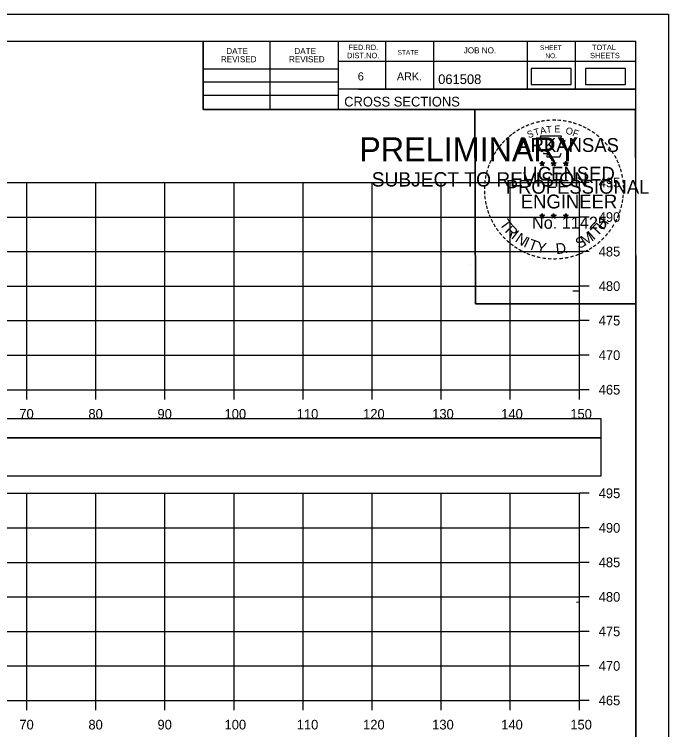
# Model space of a CAD drawing. Extents: x 1371057 to 1372761, y 380005 to 390517.
# Drawn here: x 1371629.1 to 1371723.8, y 381821.5 to 381925.1 of the extents above; entities that cross this region are included whole.
import ezdxf

# ---------------------------------------------------------------- set-up
doc = ezdxf.new("R2010")
doc.units = 0
for name, color, linetype in [('R_Axis', 7, 'Continuous'), ('R_Axis Annot', 7, 'Continuous'), ('R_Border', 7, 'Continuous'), ('R_Border PE', 7, 'Continuous'), ('R_Border Prem', 7, 'Continuous'), ('R_Detour', 7, 'Continuous'), ('R_Dimension', 7, 'Continuous'), ('R_Exist Surface', 7, 'Continuous'), ('R_Grid', 7, 'Continuous'), ('R_No Plot', 7, 'Continuous')]:
    doc.layers.add(name, color=color, linetype=linetype)

msp = doc.modelspace()

# ---------------------------------------------------------------- linework, layer by layer
at = {"layer": 'R_Axis'}
for p, q in [((1371710.87, 381870.76), (1371710.87, 381900.76)), ((1371712.27, 381900.76), (1371710.87, 381900.76)), ((1371712.27, 381895.76), (1371710.87, 381895.76)), ((1371712.27, 381890.76), (1371710.87, 381890.76)), ((1371712.27, 381885.76), (1371710.87, 381885.76)), ((1371712.27, 381880.76), (1371710.87, 381880.76)), ((1371712.27, 381875.76), (1371710.87, 381875.76)), ((1371410.87, 381870.76), (1371710.87, 381870.76)), ((1371630.87, 381869.36), (1371630.87, 381870.76)), ((1371640.87, 381869.36), (1371640.87, 381870.76)), ((1371650.87, 381869.36), (1371650.87, 381870.76)), ((1371660.87, 381869.36), (1371660.87, 381870.76)), ((1371670.87, 381869.36), (1371670.87, 381870.76)), ((1371680.87, 381869.36), (1371680.87, 381870.76)), ((1371690.87, 381869.36), (1371690.87, 381870.76)), ((1371700.87, 381869.36), (1371700.87, 381870.76)), ((1371710.87, 381869.36), (1371710.87, 381870.76)), ((1371712.27, 381870.76), (1371710.87, 381870.76)), ((1371710.87, 381825.76), (1371710.87, 381855.76)), ((1371712.27, 381855.76), (1371710.87, 381855.76)), ((1371712.27, 381850.76), (1371710.87, 381850.76)), ((1371712.27, 381845.76), (1371710.87, 381845.76)), ((1371712.27, 381840.76), (1371710.87, 381840.76)), ((1371712.27, 381835.76), (1371710.87, 381835.76)), ((1371712.27, 381830.76), (1371710.87, 381830.76)), ((1371410.87, 381825.76), (1371710.87, 381825.76)), ((1371630.87, 381824.36), (1371630.87, 381825.76)), ((1371640.87, 381824.36), (1371640.87, 381825.76)), ((1371650.87, 381824.36), (1371650.87, 381825.76)), ((1371660.87, 381824.36), (1371660.87, 381825.76)), ((1371670.87, 381824.36), (1371670.87, 381825.76)), ((1371680.87, 381824.36), (1371680.87, 381825.76)), ((1371690.87, 381824.36), (1371690.87, 381825.76)), ((1371700.87, 381824.36), (1371700.87, 381825.76)), ((1371710.87, 381824.36), (1371710.87, 381825.76)), ((1371712.27, 381825.76), (1371710.87, 381825.76))]:
    msp.add_line(p, q, dxfattribs=at)
at = {"layer": 'R_Border'}
for p, q in [((1371402.87, 381921.22), (1371719.05, 381921.22)), ((1371656.41, 381911.34), (1371656.41, 381921.22)), ((1371666.09, 381911.34), (1371666.09, 381921.22)), ((1371675.95, 381921.22), (1371675.95, 381911.34)), ((1371682.79, 381921.22), (1371682.79, 381914.28)), ((1371689.73, 381921.22), (1371689.73, 381914.28)), ((1371703.31, 381921.22), (1371703.31, 381914.28)), ((1371710.25, 381921.22), (1371710.25, 381914.28)), ((1371719.05, 381715.76), (1371719.05, 381921.22)), ((1371719.05, 381918.28), (1371675.95, 381918.28)), ((1371719.05, 381918.3), (1371719.05, 381918.3)), ((1371656.41, 381917.2), (1371675.95, 381917.2)), ((1371656.41, 381915.34), (1371675.95, 381915.34)), ((1371719.05, 381914.28), (1371675.95, 381914.28)), ((1371678.91, 381914.28), (1371719.05, 381914.28)), ((1371656.41, 381913.4), (1371675.95, 381913.4)), ((1371719.05, 381911.34), (1371656.41, 381911.34))]:
    msp.add_line(p, q, dxfattribs=at)
at = {"layer": 'R_Border PE'}
for p, q in [((1371705.49, 381903.85), (1371705.45, 381903.6)), ((1371705.49, 381903.49), (1371705.49, 381903.85)), ((1371705.49, 381903.85), (1371705.54, 381903.6)), ((1371707.16, 381903.85), (1371707.12, 381903.6)), ((1371707.16, 381903.49), (1371707.16, 381903.85)), ((1371707.16, 381903.85), (1371707.21, 381903.6)), ((1371708.92, 381903.84), (1371708.88, 381903.59)), ((1371708.92, 381903.48), (1371708.92, 381903.84)), ((1371708.92, 381903.84), (1371708.97, 381903.59)), ((1371705.14, 381903.6), (1371705.49, 381903.49)), ((1371705.14, 381903.6), (1371705.39, 381903.55)), ((1371705.14, 381903.6), (1371705.37, 381903.48)), ((1371705.27, 381903.19), (1371705.49, 381903.49)), ((1371705.27, 381903.19), (1371705.4, 381903.43)), ((1371705.27, 381903.19), (1371705.48, 381903.41)), ((1371705.7, 381903.19), (1371705.48, 381903.4)), ((1371705.83, 381903.6), (1371705.49, 381903.49)), ((1371705.7, 381903.19), (1371705.49, 381903.49)), ((1371705.83, 381903.6), (1371705.55, 381903.55)), ((1371705.7, 381903.19), (1371705.56, 381903.48)), ((1371705.83, 381903.6), (1371705.63, 381903.5)), ((1371706.81, 381903.6), (1371707.16, 381903.49)), ((1371706.81, 381903.6), (1371707.06, 381903.55)), ((1371706.81, 381903.6), (1371707.04, 381903.48)), ((1371706.94, 381903.19), (1371707.16, 381903.49)), ((1371706.94, 381903.19), (1371707.07, 381903.43)), ((1371706.94, 381903.19), (1371707.15, 381903.41)), ((1371707.37, 381903.19), (1371707.15, 381903.4)), ((1371707.5, 381903.6), (1371707.16, 381903.49)), ((1371707.37, 381903.19), (1371707.16, 381903.49)), ((1371707.5, 381903.6), (1371707.22, 381903.55)), ((1371707.37, 381903.19), (1371707.23, 381903.48)), ((1371707.5, 381903.6), (1371707.3, 381903.5)), ((1371708.57, 381903.59), (1371708.92, 381903.48)), ((1371708.57, 381903.59), (1371708.82, 381903.54)), ((1371708.57, 381903.59), (1371708.81, 381903.46)), ((1371708.7, 381903.18), (1371708.92, 381903.48)), ((1371708.7, 381903.18), (1371708.83, 381903.42)), ((1371708.7, 381903.18), (1371708.92, 381903.4)), ((1371709.27, 381903.59), (1371708.92, 381903.48)), ((1371709.13, 381903.18), (1371708.92, 381903.48)), ((1371709.13, 381903.18), (1371708.92, 381903.39)), ((1371709.27, 381903.59), (1371708.98, 381903.54)), ((1371709.13, 381903.18), (1371709, 381903.47)), ((1371709.27, 381903.59), (1371709.06, 381903.48)), ((1371705.13, 381896.03), (1371705.48, 381895.91)), ((1371705.13, 381896.03), (1371705.39, 381895.98)), ((1371705.13, 381896.03), (1371705.37, 381895.9)), ((1371705.27, 381895.62), (1371705.48, 381895.91)), ((1371705.27, 381895.62), (1371705.39, 381895.86)), ((1371705.27, 381895.62), (1371705.48, 381895.83)), ((1371705.48, 381896.28), (1371705.44, 381896.03)), ((1371705.48, 381895.91), (1371705.48, 381896.28)), ((1371705.48, 381896.28), (1371705.53, 381896.03)), ((1371705.83, 381896.03), (1371705.48, 381895.91)), ((1371705.7, 381895.62), (1371705.48, 381895.91)), ((1371705.7, 381895.62), (1371705.48, 381895.83)), ((1371705.83, 381896.03), (1371705.54, 381895.98)), ((1371705.7, 381895.62), (1371705.56, 381895.91)), ((1371705.83, 381896.03), (1371705.63, 381895.92)), ((1371706.8, 381896.03), (1371707.15, 381895.91)), ((1371706.8, 381896.03), (1371707.06, 381895.98)), ((1371706.8, 381896.03), (1371707.04, 381895.9)), ((1371706.94, 381895.62), (1371707.15, 381895.91)), ((1371706.94, 381895.62), (1371707.06, 381895.86)), ((1371706.94, 381895.62), (1371707.15, 381895.83)), ((1371707.15, 381896.28), (1371707.11, 381896.03)), ((1371707.15, 381895.91), (1371707.15, 381896.28)), ((1371707.15, 381896.28), (1371707.2, 381896.03)), ((1371707.5, 381896.03), (1371707.15, 381895.91)), ((1371707.36, 381895.62), (1371707.15, 381895.91)), ((1371707.36, 381895.62), (1371707.15, 381895.83)), ((1371707.5, 381896.03), (1371707.21, 381895.98)), ((1371707.36, 381895.62), (1371707.23, 381895.91)), ((1371707.5, 381896.03), (1371707.29, 381895.92)), ((1371708.57, 381896.02), (1371708.92, 381895.9)), ((1371708.57, 381896.02), (1371708.82, 381895.97)), ((1371708.57, 381896.02), (1371708.81, 381895.89)), ((1371708.7, 381895.61), (1371708.92, 381895.9)), ((1371708.7, 381895.61), (1371708.83, 381895.85)), ((1371708.7, 381895.61), (1371708.92, 381895.82)), ((1371708.92, 381896.27), (1371708.88, 381896.02)), ((1371708.92, 381895.9), (1371708.92, 381896.27)), ((1371708.92, 381896.27), (1371708.97, 381896.02)), ((1371709.27, 381896.02), (1371708.92, 381895.9)), ((1371709.13, 381895.61), (1371708.92, 381895.9)), ((1371709.13, 381895.61), (1371708.92, 381895.82)), ((1371709.27, 381896.02), (1371708.98, 381895.97)), ((1371709.13, 381895.61), (1371708.99, 381895.9)), ((1371709.27, 381896.02), (1371709.06, 381895.91))]:
    msp.add_line(p, q, dxfattribs=at)
for points in [[(1371705.18, 381907.48), (1371705.45, 381906.65)], [(1371708.69, 381906.55), (1371708.83, 381906.84), (1371708.15, 381906.81), (1371708.29, 381907.48), (1371705.18, 381907.48)], [(1371705.67, 381905.05), (1371705.67, 381904.97), (1371706.23, 381904.95), (1371706.18, 381904.47), (1371708.05, 381904.47), (1371708.25, 381905.01)], [(1371705.49, 381903.85), (1371705.7, 381903.19), (1371705.14, 381903.6), (1371705.83, 381903.6), (1371705.27, 381903.19), (1371705.49, 381903.85)], [(1371707.16, 381903.85), (1371707.37, 381903.19), (1371706.81, 381903.6), (1371707.5, 381903.6), (1371706.94, 381903.19), (1371707.16, 381903.85)], [(1371708.92, 381903.84), (1371709.13, 381903.18), (1371708.57, 381903.59), (1371709.27, 381903.59), (1371708.7, 381903.18), (1371708.92, 381903.84)], [(1371705.48, 381896.28), (1371705.7, 381895.62), (1371705.13, 381896.03), (1371705.83, 381896.03), (1371705.27, 381895.62), (1371705.48, 381896.28)], [(1371707.15, 381896.28), (1371707.36, 381895.62), (1371706.8, 381896.03), (1371707.5, 381896.03), (1371706.94, 381895.62), (1371707.15, 381896.28)], [(1371708.92, 381896.27), (1371709.13, 381895.61), (1371708.57, 381896.02), (1371709.27, 381896.02), (1371708.7, 381895.61), (1371708.92, 381896.27)]]:
    msp.add_lwpolyline(points, dxfattribs=at)
for centre, radius in [((1371705.49, 381903.49), 0.172), ((1371707.16, 381903.49), 0.172), ((1371705.49, 381903.49), 0.145), ((1371705.49, 381903.49), 0.116), ((1371705.49, 381903.49), 0.0991), ((1371705.49, 381903.49), 0.0747), ((1371705.49, 381903.49), 0.0495), ((1371705.49, 381903.49), 0.0296), ((1371707.16, 381903.49), 0.145), ((1371707.16, 381903.49), 0.116), ((1371707.16, 381903.49), 0.0991), ((1371707.16, 381903.49), 0.0747), ((1371707.16, 381903.49), 0.0495), ((1371707.16, 381903.49), 0.0296), ((1371708.92, 381903.47), 0.172), ((1371708.92, 381903.47), 0.145), ((1371708.92, 381903.47), 0.116), ((1371708.92, 381903.47), 0.0991), ((1371708.92, 381903.47), 0.0747), ((1371708.92, 381903.47), 0.0495), ((1371708.92, 381903.47), 0.0296), ((1371705.48, 381895.91), 0.172), ((1371705.48, 381895.91), 0.145), ((1371705.48, 381895.91), 0.116), ((1371705.48, 381895.91), 0.0991), ((1371705.48, 381895.91), 0.0747), ((1371705.48, 381895.91), 0.0495), ((1371705.48, 381895.91), 0.0296), ((1371707.15, 381895.91), 0.172), ((1371707.15, 381895.91), 0.145), ((1371707.15, 381895.91), 0.116), ((1371707.15, 381895.91), 0.0991), ((1371707.15, 381895.91), 0.0747), ((1371707.15, 381895.91), 0.0495), ((1371707.15, 381895.91), 0.0296), ((1371708.92, 381895.9), 0.172), ((1371708.92, 381895.9), 0.145), ((1371708.92, 381895.9), 0.116), ((1371708.92, 381895.9), 0.0991), ((1371708.92, 381895.9), 0.0747), ((1371708.92, 381895.9), 0.0495), ((1371708.92, 381895.9), 0.0296)]:
    msp.add_circle(centre, radius, dxfattribs=at)
at = {"layer": 'R_Detour'}
msp.add_lwpolyline([(1371407.72, 381863.81), (1371714.03, 381863.81), (1371714.03, 381866.52), (1371407.72, 381866.52)], close=True, dxfattribs=at)
at = {"layer": 'R_Dimension'}
for points in [[(1371703.87, 381914.94), (1371709.7, 381914.94), (1371709.7, 381917.25), (1371703.87, 381917.25)], [(1371711.74, 381914.94), (1371717.57, 381914.94), (1371717.57, 381917.25), (1371711.74, 381917.25)], [(1371407.72, 381858.29), (1371714.03, 381858.29), (1371714.03, 381863.81), (1371407.72, 381863.81)]]:
    msp.add_lwpolyline(points, close=True, dxfattribs=at)
at = {"layer": 'R_Exist Surface'}
for points in [[(1371709.92, 381885.08), (1371710.61, 381885.07), (1371710.87, 381885.07)], [(1371710.47, 381840), (1371710.87, 381840.02)]]:
    msp.add_lwpolyline(points, dxfattribs=at)
at = {"layer": 'R_Grid'}
for p, q in [((1371410.87, 381900.76), (1371710.87, 381900.76)), ((1371630.87, 381870.76), (1371630.87, 381900.76)), ((1371640.87, 381870.76), (1371640.87, 381900.76)), ((1371650.87, 381870.76), (1371650.87, 381900.76)), ((1371660.87, 381870.76), (1371660.87, 381900.76)), ((1371670.87, 381870.76), (1371670.87, 381900.76)), ((1371680.87, 381870.76), (1371680.87, 381900.76)), ((1371690.87, 381870.76), (1371690.87, 381900.76)), ((1371700.87, 381870.76), (1371700.87, 381900.76)), ((1371710.87, 381870.76), (1371710.87, 381900.76)), ((1371410.87, 381895.76), (1371710.87, 381895.76)), ((1371410.87, 381890.76), (1371710.87, 381890.76)), ((1371410.87, 381885.76), (1371710.87, 381885.76)), ((1371410.87, 381880.76), (1371710.87, 381880.76)), ((1371410.87, 381875.76), (1371710.87, 381875.76)), ((1371410.87, 381870.76), (1371710.87, 381870.76)), ((1371410.87, 381855.76), (1371710.87, 381855.76)), ((1371630.87, 381825.76), (1371630.87, 381855.76)), ((1371640.87, 381825.76), (1371640.87, 381855.76)), ((1371650.87, 381825.76), (1371650.87, 381855.76)), ((1371660.87, 381825.76), (1371660.87, 381855.76)), ((1371670.87, 381825.76), (1371670.87, 381855.76)), ((1371680.87, 381825.76), (1371680.87, 381855.76)), ((1371690.87, 381825.76), (1371690.87, 381855.76)), ((1371700.87, 381825.76), (1371700.87, 381855.76)), ((1371710.87, 381825.76), (1371710.87, 381855.76)), ((1371410.87, 381850.76), (1371710.87, 381850.76)), ((1371410.87, 381845.76), (1371710.87, 381845.76)), ((1371410.87, 381840.76), (1371710.87, 381840.76)), ((1371410.87, 381835.76), (1371710.87, 381835.76)), ((1371410.87, 381830.76), (1371710.87, 381830.76)), ((1371410.87, 381825.76), (1371710.87, 381825.76))]:
    msp.add_line(p, q, dxfattribs=at)
at = {"layer": 'R_No Plot'}
for p, q in [((1371390.47, 381925.12), (1371723.8, 381925.12)), ((1371695.09, 381888.89), (1371695.09, 381888.89))]:
    msp.add_line(p, q, dxfattribs=at)
for points in [[(1371390.46, 381925.12), (1371723.8, 381925.12), (1371723.8, 381711.78), (1371390.46, 381711.78)], [(1371636.79, 381921.22), (1371656.41, 381921.22), (1371656.41, 381911.34), (1371672.52, 381911.34), (1371695.72, 381911.34), (1371695.84, 381883.19), (1371719.05, 381883.19), (1371719.05, 381715.76), (1371402.87, 381715.76), (1371402.87, 381921.22)], [(1371695.72, 381911.34), (1371718.93, 381911.34), (1371719.05, 381883.19), (1371695.84, 381883.19)]]:
    msp.add_lwpolyline(points, close=True, dxfattribs=at)

# ---------------------------------------------------------------- texts
at = {"layer": 'R_Axis Annot'}
for s, p in [('495', (1371713.67, 381900.06)), ('490', (1371713.67, 381895.06)), ('485', (1371713.67, 381890.06)), ('480', (1371713.67, 381885.06)), ('475', (1371713.67, 381880.06)), ('470', (1371713.67, 381875.06)), ('465', (1371713.67, 381870.06)), ('70', (1371629.79, 381866.56)), ('80', (1371639.79, 381866.56)), ('90', (1371649.79, 381866.56)), ('100', (1371659.5, 381866.56)), ('110', (1371669.95, 381866.56)), ('120', (1371679.56, 381866.56)), ('130', (1371689.56, 381866.56)), ('140', (1371699.56, 381866.56)), ('150', (1371709.56, 381866.56)), ('495', (1371713.67, 381855.06)), ('490', (1371713.67, 381850.06)), ('485', (1371713.67, 381845.06)), ('480', (1371713.67, 381840.06)), ('475', (1371713.67, 381835.06)), ('470', (1371713.67, 381830.06)), ('465', (1371713.67, 381825.06)), ('70', (1371629.79, 381821.56)), ('80', (1371639.79, 381821.56)), ('90', (1371649.79, 381821.56)), ('100', (1371659.5, 381821.56)), ('110', (1371669.95, 381821.56)), ('120', (1371679.56, 381821.56)), ('130', (1371689.56, 381821.56)), ('140', (1371699.56, 381821.56)), ('150', (1371709.56, 381821.56))]:
    msp.add_text(s, height=1.4, dxfattribs=at).set_placement(p)
at = {"layer": 'R_Border'}
for s, height, p in [('DATE', 0.879, (1371659.75, 381919.36)), ('DATE', 0.879, (1371669.61, 381919.36)), ('FED.RD.', 0.782, (1371677.43, 381919.94)), ('JOB NO.', 0.879, (1371694.13, 381919.46)), ('SHEET', 0.684, (1371705.17, 381919.94)), ('TOTAL', 0.782, (1371712.69, 381919.94)), ('DIST.NO.', 0.782, (1371677.23, 381918.76)), ('STATE', 0.684, (1371684.55, 381919.26)), ('NO.', 0.684, (1371705.95, 381918.76)), ('SHEETS', 0.782, (1371712.41, 381918.76)), ('REVISED', 0.879, (1371658.97, 381918.18)), ('REVISED', 0.879, (1371668.83, 381918.18)), ('6', 1.17, (1371678.79, 381915.54)), ('ARK.', 1.172, (1371684.45, 381915.54)), ('061508', 1.4, (1371690.43, 381915.02)), ('CROSS SECTIONS', 1.4, (1371676.82, 381911.77))]:
    msp.add_text(s, height=height, rotation=360, dxfattribs=at).set_placement(p)
at = {"layer": 'R_Border PE'}
for s, height, rotation, p in [('-', 1.6, 5.8968, (1371706.08, 381909.12)), ('-', 1.6, 0.1862, (1371706.86, 381909.19)), ('-', 1.6, 357.743, (1371707.58, 381909.18)), ('-', 1.6, 28.7918, (1371702.66, 381908.02)), ('-', 1.6, 24.3072, (1371703.29, 381908.33)), ('-', 1.6, 19.1761, (1371703.93, 381908.6)), ('-', 1.6, 13.6301, (1371704.68, 381908.84)), ('-', 1.6, 10.2193, (1371705.35, 381909.01)), ('T', 1, 6.0228, (1371706.12, 381907.9)), ('E', 1, 0.8323, (1371707.23, 381908.01)), ('-', 1.6, 352.1617, (1371708.32, 381909.12)), ('-', 1.6, 347.2049, (1371709.04, 381909.01)), ('-', 1.6, 342.3362, (1371709.68, 381908.85)), ('-', 1.6, 337.8551, (1371710.41, 381908.63)), ('-', 1.6, 334.1211, (1371711.04, 381908.36)), ('-', 1.6, 38.9507, (1371701.01, 381906.87)), ('-', 1.6, 36.2317, (1371701.48, 381907.25)), ('-', 1.6, 34.0636, (1371702.06, 381907.65)), ('S', 1, 21.594, (1371703.53, 381907.15)), ('T', 1, 16.4036, (1371704.45, 381907.49)), ('A', 1, 11.2132, (1371705.27, 381907.74)), ('O', 1, 350.4515, (1371708.83, 381907.8)), ('F', 1, 340.0707, (1371709.79, 381907.57)), ('-', 1.6, 329.6409, (1371711.62, 381908.07)), ('-', 1.6, 325.8627, (1371712.26, 381907.71)), ('-', 1.6, 48.423, (1371700.13, 381905.98)), ('-', 1.6, 42.9622, (1371700.58, 381906.46)), ('ARKANSAS', 2, 360, (1371702.03, 381905.19)), ('-', 1.6, 320.5297, (1371712.87, 381907.29)), ('-', 1.6, 315.5786, (1371713.47, 381906.8)), ('-', 1.6, 54.2325, (1371699.31, 381904.93)), ('-', 1.6, 50.6142, (1371699.72, 381905.49)), ('-', 1.6, 309.8797, (1371714.04, 381906.25)), ('-', 1.6, 306.6522, (1371714.57, 381905.65)), ('-', 1.6, 58.0706, (1371698.99, 381904.4)), ('-', 1.4, 303.6753, (1371715.05, 381905.08)), ('-', 1.6, 299.6684, (1371715.37, 381904.47)), ('-', 1.6, 67.7743, (1371698.41, 381903.17)), ('-', 1.6, 62.8713, (1371698.67, 381903.79)), ('-', 1.6, 294.6628, (1371715.7, 381903.86)), ('-', 1.6, 72.3945, (1371698.2, 381902.54)), ('LICENSED', 2, 360, (1371702.63, 381901.04)), ('DWB', 0.01, 360, (1371705.47, 381903.48)), ('DWB', 0.01, 360, (1371707.14, 381903.48)), ('DWB', 0.01, 360, (1371708.91, 381903.47)), ('-', 1.6, 290.5728, (1371715.95, 381903.28)), ('-', 1.6, 285.1233, (1371716.19, 381902.7)), ('-', 1.6, 81.2013, (1371697.87, 381901.12)), ('-', 1.6, 75.461, (1371698, 381901.83)), ('-', 1.6, 280.5493, (1371716.39, 381901.96)), ('-', 1.6, 85.1863, (1371697.79, 381900.43)), ('PROFESSIONAL', 2, 360, (1371700.21, 381899.14)), ('-', 1.6, 276.5962, (1371716.55, 381901.19)), ('-', 1.6, 94.1959, (1371697.8, 381899)), ('-', 1.6, 89.0622, (1371697.77, 381899.73)), ('-', 1.6, 274.3301, (1371716.61, 381900.47)), ('-', 1.6, 269.9407, (1371716.64, 381899.84)), ('-', 1.6, 98.9479, (1371697.87, 381898.33)), ('ENGINEER', 2, 360, (1371702.39, 381897.01)), ('-', 1.6, 263.5172, (1371716.62, 381899.17)), ('-', 1.6, 101.7149, (1371698.01, 381897.6)), ('-', 1.6, 105.4578, (1371698.17, 381897.01)), ('-', 1.6, 255.7626, (1371716.44, 381897.84)), ('-', 1.6, 260.9953, (1371716.55, 381898.52)), ('-', 1.6, 109.0874, (1371698.38, 381896.37)), ('-', 1.6, 252.8681, (1371716.26, 381897.12)), ('-', 1.6, 114.0643, (1371698.64, 381895.78)), ('-', 1.6, 115.7289, (1371698.94, 381895.16)), ('T', 1.54, 306.0406, (1371699.24, 381894.75)), ('No. 11425', 1.757, 360, (1371704.02, 381894.06)), ('DWB', 0.01, 360, (1371705.47, 381895.91)), ('DWB', 0.01, 360, (1371707.14, 381895.91)), ('DWB', 0.01, 360, (1371708.91, 381895.9)), ('H', 1.54, 54.6088, (1371714.36, 381893.79)), ('-', 1.6, 244.6197, (1371715.78, 381895.82)), ('-', 1.6, 247.8887, (1371716.04, 381896.45)), ('-', 1.6, 120.4471, (1371699.3, 381894.57)), ('R', 1.54, 314.005, (1371700, 381893.7)), ('T', 1.54, 46.6444, (1371713.47, 381892.85)), ('-', 1.6, 239.0712, (1371715.38, 381895.07)), ('-', 1.6, 125.8934, (1371699.7, 381894.01)), ('-', 1.6, 130.7181, (1371700.17, 381893.46)), ('I', 1.54, 321.9694, (1371700.9, 381892.77)), ('N', 1.54, 326.5002, (1371701.47, 381892.3)), ('M', 1.54, 32.6563, (1371711.63, 381891.52)), ('I', 1.54, 42.1136, (1371712.91, 381892.37)), ('-', 1.6, 231.2538, (1371714.55, 381893.85)), ('-', 1.6, 233.8452, (1371714.98, 381894.41)), ('-', 1.6, 134.2238, (1371700.68, 381892.92)), ('-', 1.6, 138.9338, (1371701.21, 381892.45)), ('I', 1.54, 335.3603, (1371702.68, 381891.51)), ('T', 1.54, 339.8912, (1371703.34, 381891.19)), ('S', 1.54, 26.9312, (1371710.79, 381891.11)), ('-', 1.6, 221.0851, (1371713.55, 381892.77)), ('-', 1.6, 225.7653, (1371714.07, 381893.28)), ('-', 1.6, 144.6463, (1371701.76, 381892.05)), ('-', 1.6, 148.0898, (1371702.32, 381891.68)), ('Y', 1.54, 347.8556, (1371704.56, 381890.74)), ('D', 1.54, 6.3969, (1371707.54, 381890.38)), ('-', 1.6, 212.2491, (1371712.47, 381891.92)), ('-', 1.6, 215.7363, (1371713, 381892.3)), ('-', 1.6, 151.5704, (1371702.9, 381891.35)), ('-', 1.6, 154.6002, (1371703.43, 381891.1)), ('-', 1.6, 158.5612, (1371704.05, 381890.85)), ('-', 1.6, 162.7983, (1371704.74, 381890.64)), ('.', 1.54, 13.7642, (1371708.74, 381890.51)), ('-', 1.6, 195.4743, (1371709.99, 381890.74)), ('-', 1.6, 200.7184, (1371710.67, 381890.98)), ('-', 1.6, 204.2516, (1371711.29, 381891.25)), ('-', 1.6, 207.3568, (1371711.91, 381891.57)), ('-', 1.6, 167.5555, (1371705.45, 381890.47)), ('-', 1.6, 173.1155, (1371706.22, 381890.36)), ('-', 1.6, 176.5183, (1371706.97, 381890.31)), ('-', 1.6, 181.5918, (1371707.72, 381890.33)), ('-', 1.6, 185.8167, (1371708.52, 381890.4)), ('-', 1.6, 191.2858, (1371709.26, 381890.54))]:
    msp.add_text(s, height=height, rotation=rotation, dxfattribs=at).set_placement(p)
at = {"layer": 'R_Border Prem'}
for s, height, p in [('PRELIMINARY', 3.5, (1371679, 381903.81)), ('DWB', 0.01, (1371679.75, 381905.66)), ('SUBJECT TO REVISION', 2.0751, (1371680.81, 381900.18))]:
    msp.add_text(s, height=height, rotation=360, dxfattribs=at).set_placement(p)

doc.saveas('drawing.dxf')
